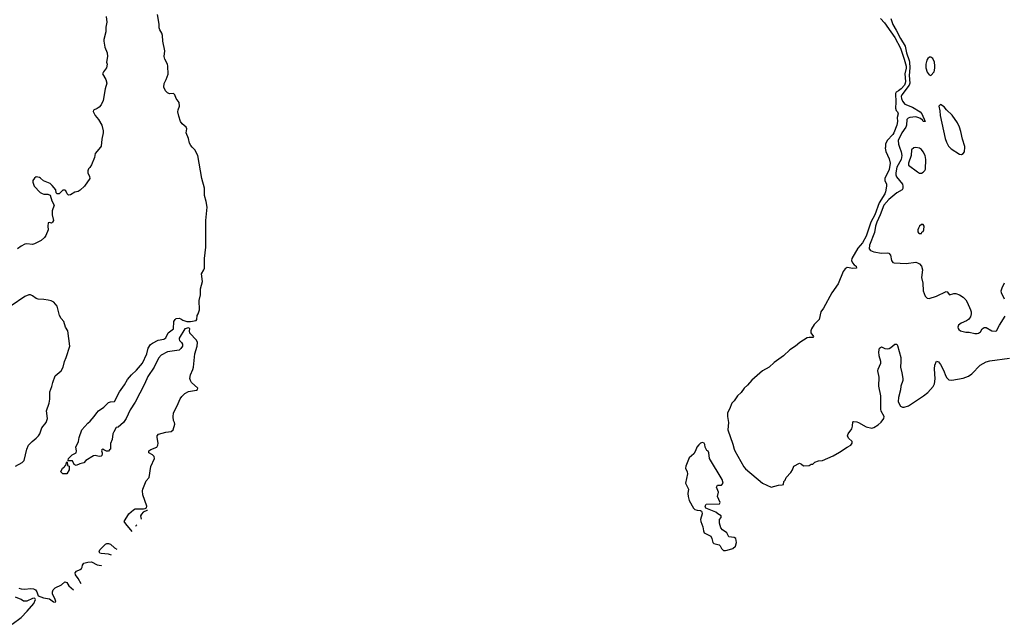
# Model space of a CAD drawing. Header units: inches. Extents: x 1834610 to 2027685, y 642842 to 774116.
# Tile 292 of 632: x 1925676 to 1936021, y 654990 to 661337. Entities that reach past the tile are written whole.
import ezdxf

# ---------------------------------------------------------------- set-up
doc = ezdxf.new("R2010")
doc.units = ezdxf.units.IN
doc.header["$MEASUREMENT"] = 0
for name, color, linetype in [('B9625', 7, 'Continuous'), ('B9626', 7, 'Continuous'), ('B9635', 7, 'Continuous'), ('B9636', 7, 'Continuous')]:
    doc.layers.add(name, color=color, linetype=linetype)

msp = doc.modelspace()

# ---------------------------------------------------------------- linework, layer by layer
at = {"layer": 'B9625', "color": 5}
for points, elevation in [([(1926523, 660000), (1926470, 659933), (1926460, 659890), (1926430, 659814), (1926414, 659786), (1926399, 659770), (1926391, 659750), (1926393, 659730), (1926410, 659690), (1926411, 659670), (1926358, 659590), (1926310, 659549), (1926290, 659535), (1926255, 659525), (1926210, 659499), (1926190, 659495), (1926175, 659510), (1926162, 659542), (1926150, 659546), (1926130, 659546), (1926090, 659508), (1926070, 659508), (1926060, 659520), (1926055, 659550), (1926018, 659598), (1925996, 659616), (1925924, 659644), (1925895, 659675), (1925882, 659682), (1925850, 659686), (1925830, 659672), (1925815, 659650), (1925813, 659630), (1925826, 659590), (1925890, 659522), (1925910, 659511), (1925930, 659505), (1925970, 659506), (1925995, 659495), (1926015, 659435), (1926038, 659390), (1926016, 659330), (1926016, 659290), (1926031, 659230), (1926022, 659210), (1926010, 659202), (1925990, 659208), (1925974, 659206), (1925971, 659170), (1925974, 659130), (1925952, 659070), (1925938, 659050), (1925901, 659019), (1925830, 658984), (1925810, 658978), (1925750, 658983), (1925730, 658980), (1925690, 658961), (1925651, 658930)], 220), ([(1926856, 655964), (1926790, 656043), (1926774, 656070), (1926821, 656150), (1926870, 656190), (1926890, 656202), (1926977, 656203), (1926995, 656205), (1927007, 656213), (1927011, 656230), (1926969, 656349), (1926965, 656390), (1926969, 656410), (1927005, 656495), (1927035, 656530), (1927054, 656646), (1927093, 656730), (1927087, 656750), (1927070, 656768), (1927033, 656790), (1927032, 656810), (1927054, 656826), (1927116, 656850), (1927127, 656870), (1927130, 656890), (1927119, 656950), (1927121, 656970), (1927135, 656985), (1927210, 657007), (1927266, 657014), (1927289, 657030), (1927304, 657090), (1927301, 657110), (1927291, 657131), (1927289, 657169), (1927293, 657210), (1927330, 657282), (1927362, 657358), (1927378, 657382), (1927410, 657412), (1927450, 657434), (1927532, 657448), (1927545, 657455), (1927547, 657470), (1927480, 657530), (1927469, 657549), (1927465, 657570), (1927470, 657610), (1927496, 657664), (1927503, 657690), (1927516, 657830), (1927541, 657910), (1927544, 657950), (1927533, 657973), (1927465, 658045), (1927461, 658070), (1927464, 658090), (1927458, 658098), (1927450, 658101), (1927410, 658091), (1927350, 657995), (1927350, 657982), (1927356, 657970), (1927376, 657950), (1927387, 657930), (1927387, 657910), (1927370, 657884), (1927350, 657869), (1927230, 657850), (1927163, 657817), (1927135, 657785), (1927090, 657690), (1927023, 657590), (1926988, 657512), (1926890, 657322), (1926837, 657243), (1926795, 657150), (1926765, 657110), (1926710, 657058), (1926690, 657055), (1926663, 657010), (1926655, 656990), (1926647, 656930), (1926631, 656889), (1926628, 656830), (1926620, 656820), (1926610, 656809), (1926589, 656809), (1926560, 656820), (1926550, 656829), (1926540, 656820), (1926536, 656810), (1926543, 656790), (1926542, 656778), (1926537, 656763), (1926530, 656755), (1926510, 656753), (1926470, 656761), (1926450, 656759), (1926371, 656709), (1926350, 656684), (1926306, 656674), (1926270, 656658), (1926247, 656667), (1926230, 656706), (1926186, 656706), (1926186, 656710), (1926188, 656730), (1926228, 656770), (1926269, 656791), (1926273, 656810), (1926267, 656850), (1926293, 656910), (1926301, 656950), (1926330, 657030), (1926390, 657100), (1926417, 657123), (1926459, 657170), (1926486, 657210), (1926505, 657230), (1926558, 657270), (1926610, 657319), (1926630, 657327), (1926672, 657328), (1926724, 657430), (1926777, 657503), (1926810, 657561), (1926850, 657610), (1926902, 657658), (1926967, 657733), (1927011, 657829), (1927025, 657890), (1927050, 657928), (1927070, 657943), (1927130, 657972), (1927190, 657984), (1927210, 657998), (1927234, 658050), (1927292, 658090), (1927295, 658170), (1927309, 658191), (1927321, 658199), (1927350, 658205), (1927370, 658197), (1927390, 658182), (1927430, 658170), (1927470, 658170), (1927530, 658179), (1927537, 658190), (1927542, 658230), (1927552, 658248), (1927564, 658290), (1927562, 658390), (1927577, 658450), (1927576, 658510), (1927597, 658590), (1927587, 658670), (1927610, 658710), (1927616, 658730), (1927619, 658830), (1927630, 658950), (1927631, 659229), (1927644, 659370), (1927635, 659430), (1927619, 659490), (1927618, 659570), (1927590, 659670), (1927546, 659910), (1927516, 659970), (1927489, 660000)], 220), ([(1925630, 656650), (1925701, 656690), (1925721, 656710), (1925751, 656830), (1925767, 656870), (1925805, 656910), (1925850, 656944), (1925873, 656970), (1925886, 656990), (1925907, 657053), (1925953, 657110), (1925967, 657150), (1925957, 657230), (1925987, 657313), (1925993, 657353), (1925992, 657430), (1926015, 657485), (1926023, 657530), (1926050, 657599), (1926110, 657650), (1926132, 657688), (1926146, 657750), (1926165, 657790), (1926204, 657910), (1926182, 658070), (1926156, 658110), (1926139, 658170), (1926110, 658201), (1926093, 658230), (1926069, 658330), (1926033, 658370), (1926005, 658385), (1925974, 658394), (1925930, 658401), (1925870, 658403), (1925849, 658410), (1925810, 658438), (1925790, 658447), (1925770, 658447), (1925730, 658430), (1925586, 658334)], 240), ([(1927017, 656185), (1927010, 656184), (1926974, 656166), (1926954, 656146), (1926946, 656130), (1926953, 656094)], 220), ([(1926908, 656034), (1926906, 656034), (1926896, 656024), (1926894, 656016)], 220), ([(1926641, 655714), (1926610, 655725), (1926532, 655732), (1926518, 655738), (1926509, 655750), (1926519, 655770), (1926578, 655830), (1926590, 655837), (1926610, 655839), (1926630, 655830), (1926670, 655794), (1926696, 655777)], 220), ([(1926321, 655415), (1926291, 655471), (1926263, 655510), (1926259, 655530), (1926272, 655548), (1926310, 655564), (1926324, 655576), (1926332, 655590), (1926336, 655610), (1926350, 655630), (1926390, 655642), (1926430, 655647), (1926490, 655615), (1926530, 655607), (1926535, 655605)], 220), ([(1925667, 655370), (1925690, 655363), (1925730, 655360), (1925790, 655367), (1925821, 655361), (1925840, 655350), (1925857, 655330), (1925868, 655288), (1925927, 655267), (1925990, 655256), (1926030, 655226), (1926050, 655221), (1926055, 655230), (1926050, 655250), (1926021, 655310), (1926020, 655330), (1926028, 655350), (1926049, 655371), (1926115, 655405), (1926150, 655436), (1926170, 655430), (1926193, 655393), (1926240, 655351)], 220), ([(1925597, 654990), (1925690, 655063), (1925753, 655127), (1925824, 655210), (1925841, 655250), (1925838, 655258), (1925830, 655263), (1925810, 655262), (1925750, 655233), (1925714, 655234), (1925690, 655250), (1925630, 655276)], 220)]:
    msp.add_lwpolyline(points, dxfattribs=dict(at, elevation=elevation))
at = {"layer": 'B9625', "color": 5, "elevation": 220}
msp.add_lwpolyline([(1926170, 656568), (1926128, 656568), (1926108, 656590), (1926126, 656630), (1926142, 656638), (1926150, 656654), (1926162, 656658), (1926168, 656690), (1926174, 656694), (1926178, 656658), (1926194, 656650), (1926194, 656610)], close=True, dxfattribs=at)
at = {"layer": 'B9626', "color": 5, "elevation": 220}
for points in [[(1927489, 660000), (1927475, 660015), (1927460, 660040), (1927450, 660090), (1927425, 660150), (1927430, 660190), (1927426, 660210), (1927384, 660244), (1927364, 660270), (1927346, 660326), (1927337, 660370), (1927340, 660390), (1927356, 660430), (1927350, 660467), (1927321, 660510), (1927305, 660550), (1927290, 660563), (1927250, 660560), (1927228, 660568), (1927207, 660590), (1927190, 660630), (1927194, 660666), (1927216, 660710), (1927234, 660766), (1927231, 660849), (1927227, 660870), (1927201, 660921), (1927193, 660950), (1927200, 661010), (1927180, 661110), (1927176, 661170), (1927170, 661195), (1927147, 661230), (1927140, 661250), (1927141, 661290), (1927122, 661390)], [(1926584, 661370), (1926590, 661310), (1926582, 661258), (1926580, 661210), (1926560, 661130), (1926560, 661110), (1926569, 661050), (1926593, 660990), (1926598, 660950), (1926588, 660892), (1926593, 660870), (1926588, 660832), (1926555, 660790), (1926547, 660770), (1926581, 660710), (1926590, 660670), (1926573, 660610), (1926553, 660490), (1926530, 660444), (1926510, 660419), (1926490, 660404), (1926451, 660389), (1926446, 660374), (1926467, 660330), (1926503, 660290), (1926537, 660230), (1926552, 660170), (1926552, 660148), (1926537, 660083), (1926530, 660010), (1926523, 660000)]]:
    msp.add_lwpolyline(points, dxfattribs=at)
at = {"layer": 'B9635', "color": 5}
for points, elevation in [([(1934771, 660000), (1934770, 659990), (1934775, 659955), (1934810, 659876), (1934821, 659830), (1934810, 659766), (1934766, 659670), (1934767, 659650), (1934784, 659610), (1934784, 659590), (1934772, 659530), (1934766, 659510), (1934705, 659415), (1934661, 659290), (1934619, 659210), (1934570, 659066), (1934530, 658993), (1934482, 658938), (1934419, 658830), (1934417, 658810), (1934425, 658785), (1934443, 658763), (1934464, 658750), (1934468, 658730), (1934430, 658724), (1934370, 658734), (1934350, 658723), (1934328, 658692), (1934275, 658565), (1934210, 658469), (1934122, 658310), (1934094, 658270), (1934074, 658190), (1934023, 658137), (1933994, 658090), (1933987, 658070), (1933988, 658048), (1934016, 658010), (1934010, 658001), (1933970, 658002), (1933950, 657996), (1933871, 657950), (1933828, 657910), (1933768, 657872), (1933700, 657810), (1933602, 657738), (1933550, 657691), (1933481, 657650), (1933368, 657552), (1933321, 657499), (1933289, 657470), (1933257, 657423), (1933219, 657390), (1933184, 657336), (1933159, 657310), (1933133, 657247), (1933111, 657210), (1933111, 657170), (1933122, 657110), (1933115, 657030), (1933170, 656882), (1933182, 656830), (1933190, 656810), (1933284, 656644), (1933303, 656623), (1933481, 656470), (1933570, 656431), (1933649, 656451), (1933687, 656453), (1933702, 656458), (1933706, 656490), (1933718, 656502), (1933728, 656530), (1933778, 656582), (1933795, 656610), (1933809, 656651), (1933870, 656682), (1933890, 656672), (1933912, 656652), (1933970, 656658), (1933990, 656671), (1934009, 656671), (1934030, 656691), (1934070, 656705), (1934110, 656711), (1934221, 656759), (1934290, 656796), (1934370, 656851), (1934410, 656871), (1934424, 656890), (1934422, 656910), (1934383, 656943), (1934374, 656970), (1934381, 656990), (1934418, 657042), (1934427, 657070), (1934430, 657114), (1934440, 657120), (1934470, 657116), (1934490, 657108), (1934570, 657062), (1934630, 657050), (1934650, 657055), (1934697, 657083), (1934728, 657112), (1934754, 657150), (1934757, 657170), (1934728, 657228), (1934724, 657250), (1934725, 657390), (1934704, 657490), (1934706, 657586), (1934692, 657650), (1934695, 657670), (1934722, 657730), (1934725, 657750), (1934705, 657810), (1934704, 657850), (1934709, 657890), (1934730, 657902), (1934765, 657885), (1934790, 657883), (1934810, 657887), (1934830, 657897), (1934870, 657931), (1934890, 657931), (1934897, 657917), (1934933, 657790), (1934935, 657750), (1934930, 657690), (1934945, 657630), (1934954, 657570), (1934953, 657550), (1934934, 657490), (1934930, 657450), (1934908, 657370), (1934907, 657330), (1934912, 657310), (1934930, 657280), (1934950, 657270), (1934970, 657269), (1935015, 657285), (1935173, 657387), (1935217, 657423), (1935275, 657485), (1935287, 657513), (1935294, 657566), (1935288, 657672), (1935290, 657710), (1935310, 657751), (1935330, 657747), (1935350, 657716), (1935386, 657650), (1935402, 657602), (1935417, 657577), (1935438, 657558), (1935470, 657552), (1935587, 657573), (1935644, 657596), (1935680, 657620), (1935768, 657712), (1935830, 657745), (1935870, 657757), (1936075, 657785)], 220), ([(1934919, 660000), (1934936, 659950), (1934943, 659910), (1934936, 659870), (1934892, 659790), (1934881, 659730), (1934882, 659710), (1934889, 659689), (1934950, 659610), (1934956, 659590), (1934956, 659564), (1934949, 659550), (1934890, 659518), (1934809, 659451), (1934756, 659390), (1934718, 659290), (1934680, 659210), (1934667, 659170), (1934656, 659104), (1934604, 658970), (1934601, 658930), (1934614, 658914), (1934650, 658901), (1934730, 658887), (1934790, 658890), (1934807, 658887), (1934824, 658864), (1934835, 658810), (1934849, 658789), (1934864, 658784), (1934990, 658777), (1935090, 658790), (1935110, 658786), (1935130, 658773), (1935150, 658750), (1935162, 658710), (1935152, 658630), (1935164, 658570), (1935169, 658489), (1935190, 658435), (1935210, 658413), (1935230, 658410), (1935310, 658434), (1935410, 658484), (1935421, 658481), (1935446, 658450), (1935490, 658463), (1935510, 658463), (1935550, 658447), (1935590, 658424), (1935616, 658396), (1935631, 658370), (1935667, 658290), (1935674, 658270), (1935674, 658250), (1935664, 658216), (1935644, 658190), (1935624, 658176), (1935567, 658150), (1935541, 658130), (1935531, 658110), (1935535, 658095), (1935543, 658083), (1935562, 658070), (1935617, 658057), (1935650, 658056), (1935710, 658044), (1935736, 658044), (1935750, 658047), (1935770, 658061), (1935790, 658091), (1935810, 658106), (1935830, 658104), (1935890, 658071), (1935930, 658066), (1935938, 658070), (1935969, 658130), (1936030, 658225)], 240), ([(1935445, 660000), (1935462, 659982), (1935550, 659925), (1935570, 659921), (1935589, 659931), (1935601, 659950), (1935606, 660000)], 260), ([(1936024, 658404), (1935992, 658470), (1935989, 658490), (1935997, 658523), (1936024, 658576)], 240)]:
    msp.add_lwpolyline(points, dxfattribs=dict(at, elevation=elevation))
for points, elevation in [([(1935090, 659997), (1935070, 659993), (1935047, 659970), (1935042, 659910), (1935016, 659830), (1935016, 659810), (1935110, 659739), (1935130, 659727), (1935150, 659727), (1935170, 659736), (1935187, 659753), (1935192, 659768), (1935196, 659870), (1935189, 659910), (1935170, 659949), (1935150, 659974), (1935130, 659989)], 260), ([(1935170, 659186), (1935150, 659186), (1935130, 659168), (1935118, 659150), (1935112, 659130), (1935112, 659110), (1935120, 659100), (1935130, 659092), (1935150, 659094), (1935155, 659105), (1935170, 659114), (1935175, 659130), (1935178, 659170)], 260), ([(1932850, 656899), (1932830, 656893), (1932810, 656874), (1932790, 656849), (1932778, 656810), (1932760, 656780), (1932710, 656739), (1932673, 656650), (1932672, 656630), (1932690, 656590), (1932693, 656570), (1932671, 656470), (1932702, 656410), (1932696, 656364), (1932698, 656330), (1932711, 656290), (1932755, 656210), (1932770, 656195), (1932793, 656187), (1932830, 656183), (1932839, 656179), (1932843, 656170), (1932845, 656150), (1932829, 656091), (1932831, 656070), (1932854, 656014), (1932859, 655970), (1932869, 655949), (1932936, 655916), (1932949, 655890), (1932960, 655850), (1932970, 655838), (1933025, 655825), (1933035, 655815), (1933050, 655786), (1933070, 655764), (1933090, 655763), (1933110, 655769), (1933170, 655787), (1933198, 655810), (1933206, 655850), (1933199, 655890), (1933181, 655901), (1933127, 655907), (1933104, 655950), (1933061, 655981), (1933044, 656004), (1933029, 656050), (1933029, 656091), (1933046, 656110), (1933046, 656130), (1933010, 656148), (1932990, 656168), (1932886, 656210), (1932878, 656230), (1932890, 656251), (1933030, 656254), (1933035, 656270), (1933009, 656330), (1933018, 656378), (1932998, 656430), (1933006, 656450), (1933050, 656452), (1933068, 656472), (1933055, 656510), (1932924, 656730), (1932918, 656790), (1932910, 656806), (1932896, 656816), (1932878, 656850), (1932876, 656876), (1932868, 656890)], 220)]:
    msp.add_lwpolyline(points, close=True, dxfattribs=dict(at, elevation=elevation))
at = {"layer": 'B9636', "color": 5}
for points, elevation in [([(1934721, 661350), (1934763, 661303), (1934830, 661211), (1934870, 661151), (1934930, 661039), (1934970, 660924), (1934989, 660850), (1934990, 660827), (1934977, 660770), (1934983, 660690), (1934979, 660670), (1934971, 660650), (1934938, 660610), (1934910, 660589), (1934884, 660576), (1934877, 660563), (1934881, 660470), (1934876, 660410), (1934884, 660384), (1934897, 660370), (1934906, 660350), (1934895, 660310), (1934899, 660270), (1934892, 660230), (1934860, 660150), (1934850, 660133), (1934790, 660070), (1934773, 660030), (1934771, 660000)], 220), ([(1934828, 661348), (1934850, 661285), (1934886, 661226), (1934930, 661138), (1934978, 661058), (1934993, 660990), (1935022, 660910), (1935025, 660890), (1935030, 660830), (1935023, 660750), (1935029, 660670), (1935022, 660650), (1934943, 660550), (1934936, 660530), (1934940, 660510), (1934950, 660483), (1934976, 660450), (1935058, 660418), (1935136, 660370), (1935154, 660350), (1935190, 660270), (1935170, 660268), (1935161, 660281), (1935139, 660299), (1935112, 660312), (1935090, 660316), (1935028, 660312), (1935010, 660304), (1934998, 660290), (1934994, 660230), (1934987, 660210), (1934945, 660150), (1934907, 660070), (1934908, 660030), (1934919, 660000)], 240), ([(1935606, 660000), (1935606, 660006), (1935582, 660082), (1935565, 660165), (1935550, 660210), (1935530, 660254), (1935474, 660334), (1935415, 660390), (1935390, 660422), (1935350, 660448), (1935332, 660430), (1935342, 660382), (1935346, 660330), (1935398, 660090), (1935412, 660050), (1935435, 660010), (1935445, 660000)], 260)]:
    msp.add_lwpolyline(points, dxfattribs=dict(at, elevation=elevation))
at = {"layer": 'B9636', "color": 5, "elevation": 260}
msp.add_lwpolyline([(1935250, 660945), (1935235, 660945), (1935216, 660930), (1935207, 660913), (1935196, 660870), (1935196, 660830), (1935210, 660785), (1935230, 660758), (1935250, 660752), (1935284, 660790), (1935292, 660828), (1935292, 660852), (1935289, 660890), (1935270, 660929)], close=True, dxfattribs=at)

doc.saveas('drawing.dxf')
